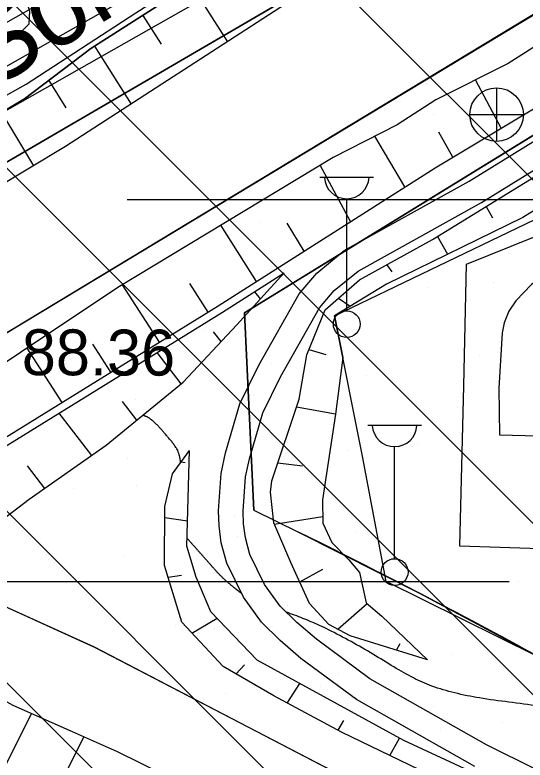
# Model space of a CAD drawing. Extents: x 417995 to 421451, y 4454518 to 4458015.
# Drawn here: x 420517.7 to 420584.5, y 4456783.5 to 4456881.1 of the extents above; entities that cross this region are included whole.
import ezdxf

# ---------------------------------------------------------------- set-up
doc = ezdxf.new("R2010")
doc.units = 0
for name, color, linetype in [('ADAKENARI', 7, 'Continuous'), ('B_Betonzemin', 7, 'Continuous'), ('Default', 7, 'Continuous'), ('Egri_1m', 7, 'Continuous'), ('Hid_Dere_Sulu_Yat_Gen', 7, 'Continuous'), ('KALDIRIM_FAT', 7, 'Continuous'), ('PL_AYA_BOLGE_PARKI', 7, 'Continuous'), ('PL_AYA_PARK_DINLENME', 7, 'Continuous'), ('PL_TA_K_DERE', 7, 'Continuous'), ('S_Cad_Sok_Lambasi', 7, 'Continuous'), ('S_Rogar_Kapagi_Buski', 7, 'Continuous'), ('Sev_Sevalti', 7, 'Continuous'), ('Sev_Sevustu', 7, 'Continuous'), ('Sev_Tarama', 7, 'Continuous'), ('Sinir_Duvar_tek_tarafa_ait', 7, 'Continuous'), ('Sinir_Ist_Duvari', 7, 'Continuous'), ('SN_TR_SIVILASMA', 7, 'Continuous'), ('SN_TR_TASKIN', 7, 'Continuous'), ('TR_PARKALANI', 7, 'Continuous'), ('Y_Cadde_Yol', 7, 'Continuous'), ('Y_Kot_Noktasi', 7, 'Continuous'), ('Yol_Sose', 7, 'Continuous')]:
    doc.layers.add(name, color=color, linetype=linetype)

# ---------------------------------------------------------------- blocks, each defined once
blk = doc.blocks.new('POINT_DISPLAY')
at = {"layer": 'Default'}
blk.add_line((0, 0), (0, 0), dxfattribs=at)

msp = doc.modelspace()

# ---------------------------------------------------------------- linework, layer by layer
at = {"layer": 'ADAKENARI'}
for p, q in [((420547.789, 4456842.071), (420812.901, 4457005.155)), ((420448.865, 4456822.283), (420630.947, 4456928.498)), ((420606.724, 4456893.895), (420495.995, 4456826.995)), ((420554.594, 4456890.137), (420486.574, 4456851.573)), ((420549.008, 4456816.221), (420547.789, 4456842.071)), ((420528.13, 4456798.281), (420452.948, 4456832.51)), ((420549.008, 4456816.221), (420554.826, 4456813.358)), ((420603.968, 4456758.881), (420528.13, 4456798.281))]:
    msp.add_line(p, q, dxfattribs=at)
msp.add_arc((420191.407, 4456074.797), 823.132, 35.35416, 63.79989, dxfattribs=at)
at = {"layer": 'B_Betonzemin'}
for points in [[(420599.538, 4456810.735), (420575.963, 4456811.525), (420576.489, 4456832.498), (420576.835, 4456848.452), (420591.456, 4456854.352), (420601.627, 4456857.975), (420605.498, 4456859.665), (420608.566, 4456861.728), (420610.23, 4456863.459), (420611.971, 4456865.983)], [(420597.893, 4456839.659), (420597.002, 4456850.67), (420596.865, 4456851.106), (420596.456, 4456851.159), (420595.098, 4456850.605), (420587.51, 4456847.332), (420585.326, 4456845.764), (420583.313, 4456843.625), (420582.395, 4456842.307), (420581.758, 4456840.751), (420581.503, 4456839.439), (420581.088, 4456832.206), (420581.152, 4456826.11), (420591.281, 4456825.85)]]:
    msp.add_lwpolyline(points, dxfattribs=at)
at = {"layer": 'Egri_1m'}
for points in [[(420539.413, 4456822.46), (420539.389, 4456822.613), (420539.366, 4456822.766), (420539.343, 4456822.919), (420539.32, 4456823.071), (420539.296, 4456823.224), (420539.258, 4456823.377), (420539.208, 4456823.529), (420539.158, 4456823.681), (420539.108, 4456823.834), (420539.057, 4456823.986), (420538.997, 4456824.144), (420538.855, 4456824.347), (420538.713, 4456824.55), (420538.571, 4456824.753), (420538.429, 4456824.956), (420538.286, 4456825.159), (420538.128, 4456825.355), (420537.961, 4456825.547), (420537.794, 4456825.739), (420537.627, 4456825.932), (420537.46, 4456826.124), (420537.298, 4456826.311), (420537.153, 4456826.479), (420537.008, 4456826.647), (420536.863, 4456826.816), (420536.718, 4456826.984), (420536.573, 4456827.152), (420536.415, 4456827.308), (420536.253, 4456827.461), (420536.091, 4456827.614), (420535.929, 4456827.766), (420535.767, 4456827.919), (420535.626, 4456828.045), (420535.526, 4456828.116), (420535.427, 4456828.187), (420535.328, 4456828.258), (420535.229, 4456828.33), (420535.13, 4456828.401), (420535.021, 4456828.446), (420534.91, 4456828.489), (420534.8, 4456828.531), (420534.69, 4456828.573), (420534.58, 4456828.616), (420534.513, 4456828.64), (420534.502, 4456828.642), (420534.491, 4456828.644), (420534.48, 4456828.646), (420534.469, 4456828.648), (420534.458, 4456828.65)], [(420547.421, 4456805.297), (420547.358, 4456805.345), (420547.295, 4456805.394), (420547.233, 4456805.442), (420547.17, 4456805.49), (420547.107, 4456805.539), (420547.045, 4456805.587), (420546.982, 4456805.635), (420546.919, 4456805.684), (420546.857, 4456805.733), (420546.796, 4456805.783), (420546.734, 4456805.832), (420546.672, 4456805.882), (420546.611, 4456805.932), (420546.549, 4456805.981), (420546.487, 4456806.031), (420546.426, 4456806.081), (420546.32, 4456806.167), (420546.193, 4456806.271), (420546.066, 4456806.375), (420545.939, 4456806.479), (420545.812, 4456806.583), (420545.685, 4456806.687), (420545.558, 4456806.791), (420545.431, 4456806.895), (420545.308, 4456807.004), (420545.19, 4456807.118), (420545.073, 4456807.232), (420544.955, 4456807.345), (420544.837, 4456807.459), (420544.72, 4456807.573), (420544.602, 4456807.687), (420544.484, 4456807.801), (420544.321, 4456807.972), (420544.067, 4456808.258), (420543.813, 4456808.545), (420543.559, 4456808.831), (420543.305, 4456809.118), (420543.051, 4456809.404), (420542.797, 4456809.691), (420542.543, 4456809.977), (420542.288, 4456810.263), (420542.034, 4456810.55), (420541.78, 4456810.836), (420541.526, 4456811.123), (420541.272, 4456811.409), (420541.018, 4456811.696), (420540.764, 4456811.982), (420540.51, 4456812.268), (420540.256, 4456812.555)], [(420690.45, 4456719.993), (420686.581, 4456722.751), (420682.984, 4456725.411), (420680.599, 4456727.589), (420677.632, 4456730.799), (420675.219, 4456733.478), (420673.67, 4456735.212), (420672.185, 4456737.33), (420670.835, 4456739.816), (420669.779, 4456742.093), (420668.771, 4456744.231), (420666.736, 4456747.086), (420664.097, 4456749.751), (420662.067, 4456751.532), (420659.814, 4456753.416), (420656.196, 4456756.328), (420652.647, 4456758.835), (420649.497, 4456760.537), (420646.01, 4456762.085), (420642.215, 4456763.693), (420639.548, 4456764.836), (420637.68, 4456765.647), (420635.394, 4456766.526), (420632.946, 4456767.413), (420629.164, 4456769.138), (420625.477, 4456771.336), (420623.454, 4456772.806), (420621.453, 4456774.426), (420619.228, 4456776.32), (420617.066, 4456778.189), (420615.006, 4456779.995), (420612.993, 4456781.597), (420610.331, 4456783.154), (420607.047, 4456784.708), (420602.853, 4456786.559), (420598.206, 4456788.217), (420592.344, 4456789.548), (420586.301, 4456790.567), (420582.358, 4456791.096), (420578.532, 4456791.64), (420575.291, 4456792.302), (420572.315, 4456793.195), (420569.877, 4456794.269), (420567.333, 4456795.705), (420564.589, 4456797.372), (420561.727, 4456799.02), (420558.748, 4456800.578), (420556.454, 4456801.63), (420554.339, 4456802.476), (420553.275, 4456802.869)]]:
    msp.add_spline(points, degree=3, dxfattribs=at)
at = {"layer": 'Hid_Dere_Sulu_Yat_Gen'}
for points in [[(420638.278, 4456910.186), (420624.672, 4456902.175), (420611.999, 4456894.699), (420608.036, 4456891.902), (420602.464, 4456887.865), (420596.917, 4456883.636), (420591.632, 4456880.555), (420586.843, 4456877.605), (420582.303, 4456874.706), (420572.824, 4456869.955), (420567.756, 4456866.707), (420559.385, 4456862.428)], [(420553.89, 4456882.947), (420524.346, 4456863.85), (420500.525, 4456849.517), (420484.951, 4456840.47), (420476.531, 4456836.968), (420463.864, 4456833.183), (420450.646, 4456831.57), (420438.566, 4456831.344), (420426.726, 4456832.979), (420411.738, 4456837.117), (420392.949, 4456844.284), (420372.531, 4456852.73), (420352.681, 4456860.567), (420346.665, 4456863.097)], [(420559.385, 4456862.428), (420531.196, 4456845.392), (420492.94, 4456819.849), (420486.808, 4456815.361), (420477.982, 4456810.024), (420475.443, 4456808.295), (420473.953, 4456807.351), (420472.651, 4456806.021), (420471.648, 4456804.551), (420471.082, 4456802.938), (420471.324, 4456797.697)]]:
    msp.add_lwpolyline(points, dxfattribs=at)
at = {"layer": 'KALDIRIM_FAT'}
for p, q in [((420549.292, 4456898.626), (420481.642, 4456860.273)), ((420551.964, 4456894.394), (420484.108, 4456855.923))]:
    msp.add_line(p, q, dxfattribs=at)
at = {"layer": 'PL_AYA_BOLGE_PARKI'}
msp.add_lwpolyline([(420812.901, 4457005.155), (420547.789, 4456842.071), (420549.008, 4456816.221), (420554.826, 4456813.358)], dxfattribs=at)
msp.add_arc((420191.407, 4456074.797), 823.132, 61.326343, 63.79989, dxfattribs=at)
at = {"layer": 'PL_AYA_PARK_DINLENME'}
for points in [[(420531.826, 4456764.188), (420474.47, 4456786.829), (420452.139, 4456799.184), (420495.995, 4456826.995), (420606.724, 4456893.895), (420672.47, 4456926.191), (420739.37, 4456975.788), (420813.262, 4457024.586)], [(420812.901, 4457005.155), (420547.789, 4456842.071), (420549.008, 4456816.221), (420554.826, 4456813.358), (420570.683, 4456805.342), (420586.363, 4456796.986), (420601.858, 4456788.293), (420617.163, 4456779.267)], [(420448.865, 4456822.283), (420630.947, 4456928.498)]]:
    msp.add_lwpolyline(points, dxfattribs=at)
at = {"layer": 'PL_TA_K_DERE'}
for points in [[(420804.698, 4457044.74), (420630.947, 4456928.498), (420448.865, 4456822.283), (420445.754, 4456820.683), (420442.491, 4456819.42), (420439.113, 4456818.508), (420435.658, 4456817.959), (420432.165, 4456817.777), (420428.671, 4456817.965), (420425.217, 4456818.522), (420421.841, 4456819.44), (420418.581, 4456820.709), (420415.474, 4456822.316), (420412.553, 4456824.242), (420391.317, 4456839.915), (420388.943, 4456846.444), (420381.821, 4456853.567), (420368.763, 4456852.38), (420361.067, 4456855.946), (420359.267, 4456828.304), (420369.427, 4456824.293), (420413.737, 4456796.23), (420457.309, 4456777.768)], [(420531.826, 4456764.188), (420474.47, 4456786.829), (420452.139, 4456799.184), (420495.995, 4456826.995), (420606.724, 4456893.895), (420672.47, 4456926.191), (420739.37, 4456975.788), (420813.262, 4457024.586)]]:
    msp.add_lwpolyline(points, dxfattribs=at)
msp.add_lwpolyline([(420859.034, 4456525.74), (420905.427, 4456453.119), (420983.888, 4456314.841), (420929.964, 4456284.244), (420852.304, 4456421.109), (420808.535, 4456489.624), (420758.351, 4456552.552), (420701.864, 4456609.89), (420639.693, 4456661.01), (420572.513, 4456705.355), (420500.975, 4456742.521), (420343.747, 4456814.103), (420348.148, 4456880.222), (420452.948, 4456832.51), (420528.13, 4456798.281), (420603.968, 4456758.881), (420676.56, 4456710.964), (420743.751, 4456655.717), (420804.798, 4456593.749)], close=True, dxfattribs=at)
at = {"layer": 'S_Cad_Sok_Lambasi'}
for p, q in [((420557.651, 4456859.842), (420564.651, 4456859.842)), ((420561.151, 4456842.342), (420561.151, 4456857.017)), ((420563.927, 4456827.377), (420570.927, 4456827.377)), ((420567.427, 4456809.877), (420567.427, 4456824.552))]:
    msp.add_line(p, q, dxfattribs=at)
for centre in [(420561.151, 4456840.592), (420567.427, 4456808.127)]:
    msp.add_circle(centre, 1.75, dxfattribs=at)
for centre in [(420561.151, 4456859.946), (420567.427, 4456827.481)]:
    msp.add_arc(centre, 2.929, 183.298, 356.90719, dxfattribs=at)
at = {"layer": 'S_Rogar_Kapagi_Buski'}
for p, q in [((420580.774, 4456871.524), (420580.774, 4456864.524)), ((420577.274, 4456868.024), (420584.274, 4456868.024))]:
    msp.add_line(p, q, dxfattribs=at)
msp.add_circle((420580.774, 4456868.024), 3.5, dxfattribs=at)
at = {"layer": 'Sev_Sevalti'}
for points in [[(420638.278, 4456910.186), (420624.672, 4456902.175), (420611.999, 4456894.699), (420608.036, 4456891.902), (420602.464, 4456887.865), (420596.917, 4456883.636), (420591.632, 4456880.555), (420586.843, 4456877.605), (420582.303, 4456874.706), (420572.824, 4456869.955), (420567.756, 4456866.707), (420559.385, 4456862.428)], [(420553.89, 4456882.947), (420524.346, 4456863.85), (420500.525, 4456849.517), (420484.951, 4456840.47), (420476.531, 4456836.968), (420463.864, 4456833.183), (420450.646, 4456831.57), (420438.566, 4456831.344), (420426.726, 4456832.979), (420411.738, 4456837.117), (420392.949, 4456844.284), (420372.531, 4456852.73), (420352.681, 4456860.567), (420346.665, 4456863.097)], [(420611.215, 4456868.622), (420596.493, 4456862.161), (420584.19, 4456854.571), (420566.373, 4456845.829), (420559.542, 4456841.67), (420560.63, 4456836.213), (420559.679, 4456828.816), (420557.964, 4456817.601), (420558.031, 4456814.537), (420559.199, 4456812.004), (420561.437, 4456809.729), (420562.809, 4456808.069), (420563.684, 4456804.118), (420565.738, 4456802.338), (420571.721, 4456796.639)], [(420559.385, 4456862.428), (420531.196, 4456845.392), (420492.94, 4456819.849), (420486.808, 4456815.361), (420477.982, 4456810.024), (420475.443, 4456808.295), (420475.003, 4456808.017)], [(420630.093, 4456719.705), (420596.864, 4456739.223), (420566.153, 4456754.968), (420535.02, 4456770.103), (420503.562, 4456785.188), (420492.262, 4456792.175), (420482.61, 4456798.099), (420480.776, 4456799.297), (420480.644, 4456799.809), (420480.646, 4456799.995), (420480.707, 4456800.422), (420480.872, 4456800.796), (420481.799, 4456802.237), (420506.248, 4456818.279), (420544.877, 4456842.15), (420552.961, 4456847.298)], [(420591.124, 4456775.648), (420568.633, 4456786.058), (420549.424, 4456796.586), (420543.362, 4456802.933), (420541.429, 4456807.444), (420540.228, 4456811.534), (420540.569, 4456824.031)]]:
    msp.add_lwpolyline(points, dxfattribs=at)
at = {"layer": 'Sev_Sevustu'}
for points in [[(420504.702, 4456861.536), (420518.951, 4456870.083), (420527.659, 4456876.665), (420537.291, 4456882.827), (420561.535, 4456898.244), (420573.343, 4456905.935), (420585.543, 4456913.389), (420590.456, 4456916.424), (420594.064, 4456918.653), (420602.834, 4456924.133), (420610.813, 4456928.804), (420619.903, 4456934.689), (420627.721, 4456939.594), (420628.803, 4456940.247), (420637.403, 4456945.048)], [(420534.585, 4456769.203), (420503.082, 4456784.309), (420491.737, 4456791.324), (420482.075, 4456797.254), (420479.905, 4456798.672), (420479.643, 4456799.687), (420479.647, 4456800.071), (420479.736, 4456800.699), (420479.988, 4456801.271), (420481.073, 4456802.957), (420481.124, 4456802.991), (420505.711, 4456819.122), (420544.345, 4456842.997), (420572.721, 4456861.066), (420593.658, 4456873.63), (420611.852, 4456884.975), (420624.328, 4456892.542), (420637.551, 4456900.728)], [(420571.721, 4456796.639), (420561.591, 4456799.793), (420558.822, 4456801.282), (420556.289, 4456803.998), (420553.848, 4456809.394), (420551.595, 4456814.567), (420551.187, 4456818.593), (420551.344, 4456820.068), (420554.911, 4456830.764), (420555.922, 4456836.575), (420558.329, 4456842.447), (420562.814, 4456846.376), (420572.378, 4456851.653), (420587.357, 4456860.873), (420596.273, 4456866.789), (420602.05, 4456869.167), (420605.696, 4456869.799), (420611.75, 4456868.509)], [(420543.627, 4456778.431), (420531.152, 4456784.596), (420525.263, 4456787.197), (420517.503, 4456790.637), (420502.651, 4456798.849), (420499.151, 4456800.497), (420500.411, 4456803.406), (420503.879, 4456806.292), (420515.644, 4456814.691), (420519.577, 4456817.654), (420529.664, 4456824.733), (420539.764, 4456832.985), (420546.747, 4456840.505), (420552.961, 4456847.298)], [(420578.288, 4456778.548), (420560.478, 4456787.181), (420551.619, 4456791.908), (420544.994, 4456795.781), (420539.572, 4456801.552), (420537.294, 4456809.001), (420537.347, 4456816.717), (420538.337, 4456820.999), (420540.569, 4456824.031)]]:
    msp.add_lwpolyline(points, dxfattribs=at)
at = {"layer": 'Sev_Tarama'}
for p, q in [((420540.793, 4456885.054), (420545.55, 4456877.556)), ((420534.465, 4456881.019), (420536.863, 4456877.255)), ((420528.155, 4456876.983), (420532.949, 4456869.411)), ((420522.153, 4456872.503), (420524.374, 4456868.903)), ((420581.391, 4456866.269), (420578.021, 4456872.56)), ((420515.965, 4456868.292), (420520.169, 4456861.336)), ((420568.773, 4456858.552), (420564.827, 4456865.21)), ((420575.052, 4456862.465), (420573.202, 4456865.738)), ((420561.65, 4456854.016), (420557.658, 4456861.385)), ((420579.418, 4456855.987), (420580.25, 4456854.516)), ((420549.322, 4456846.166), (420544.663, 4456853.53)), ((420555.598, 4456850.162), (420553.352, 4456853.794)), ((420573.022, 4456852.05), (420574.351, 4456849.744)), ((420566.4, 4456848.355), (420567.078, 4456847.431)), ((420536.64, 4456838.235), (420531.801, 4456845.757)), ((420543.016, 4456842.176), (420540.621, 4456845.908)), ((420549.864, 4456843.912), (420549.103, 4456844.841)), ((420560.099, 4456843.998), (420561.626, 4456842.939)), ((420544.71, 4456838.311), (420543.724, 4456839.569)), ((420530.261, 4456834.293), (420527.903, 4456837.956)), ((420523.881, 4456830.35), (420519.305, 4456837.453)), ((420539.502, 4456832.771), (420536.328, 4456836.867)), ((420556.204, 4456837.261), (420558.402, 4456836.619)), ((420533.687, 4456828.02), (420531.802, 4456830.462)), ((420554.573, 4456829.751), (420559.681, 4456828.827)), ((420527.77, 4456823.404), (420523.506, 4456828.943)), ((420521.623, 4456819.09), (420519.359, 4456822.036)), ((420539.484, 4456822.558), (420540.004, 4456822.459)), ((420552.125, 4456822.411), (420555.355, 4456822.034)), ((420537.337, 4456815.256), (420540.318, 4456814.844)), ((420551.663, 4456814.413), (420558.012, 4456815.39)), ((420554.997, 4456806.855), (420558.025, 4456808.487)), ((420537.764, 4456807.465), (420539.513, 4456807.737)), ((420560.001, 4456800.648), (420563.822, 4456803.999)), ((420540.899, 4456800.14), (420544.179, 4456802.077)), ((420567.688, 4456797.895), (420568.143, 4456798.754)), ((420546.698, 4456794.785), (420547.782, 4456795.978)), ((420553.376, 4456790.971), (420555.004, 4456793.528)), ((420519.876, 4456789.586), (420514.89, 4456779.756)), ((420560.027, 4456787.422), (420560.774, 4456788.689)), ((420526.722, 4456786.553), (420524.207, 4456781.524)), ((420566.808, 4456784.113), (420568.048, 4456786.379))]:
    msp.add_line(p, q, dxfattribs=at)
at = {"layer": 'Sinir_Duvar_tek_tarafa_ait'}
msp.add_lwpolyline([(420618.498, 4456866.745), (420635.856, 4456868.289), (420644.571, 4456793.589), (420646.815, 4456792.705), (420664.887, 4456789.18), (420670.903, 4456786.644), (420669.057, 4456769.459), (420666.901, 4456749.8), (420651.197, 4456759.482), (420624.18, 4456776.684), (420613.681, 4456783.287), (420590.984, 4456794.677), (420566.334, 4456806.889), (420563.204, 4456823.306), (420559.542, 4456841.67), (420584.606, 4456853.73), (420609.878, 4456865.837), (420611.785, 4456866.226)], dxfattribs=at)
at = {"layer": 'Sinir_Ist_Duvari'}
for points in [[(420561.535, 4456898.244), (420537.291, 4456882.827), (420527.659, 4456876.665), (420518.951, 4456870.083), (420504.702, 4456861.536), (420486.351, 4456850.242), (420471.494, 4456843.507), (420464.859, 4456841.527), (420451.389, 4456839.1), (420443.927, 4456838.851), (420436.74, 4456838.792), (420430.38, 4456839.38), (420423.592, 4456840.738), (420414.823, 4456843.322), (420405.954, 4456846.837), (420396.161, 4456850.691), (420382.154, 4456856.449), (420371.079, 4456860.59), (420361.492, 4456863.319), (420354.222, 4456865.613), (420347.989, 4456867.732), (420346.979, 4456867.86)], [(420629.586, 4456718.843), (420596.383, 4456738.346), (420565.706, 4456754.073), (420534.585, 4456769.203), (420503.082, 4456784.309), (420491.737, 4456791.324), (420482.075, 4456797.254), (420479.905, 4456798.672), (420479.643, 4456799.687), (420479.647, 4456800.071), (420479.736, 4456800.699), (420479.988, 4456801.271), (420481.073, 4456802.957), (420505.711, 4456819.122), (420544.345, 4456842.997), (420572.721, 4456861.066), (420593.658, 4456873.63)]]:
    msp.add_lwpolyline(points, dxfattribs=at)
at = {"layer": 'SN_TR_SIVILASMA'}
for p, q in [((421278.579, 4456166.407), (420006.129, 4457438.857)), ((421278.116, 4456121.969), (419993.968, 4457406.116)), ((421277.884, 4456099.75), (419987.888, 4457389.746)), ((421277.42, 4456055.312), (419975.727, 4457357.006)), ((421277.189, 4456033.093), (419969.646, 4457340.635))]:
    msp.add_line(p, q, dxfattribs=at)
at = {"layer": 'SN_TR_TASKIN'}
for p, q in [((420532.431, 4456856.904), (420632.431, 4456856.904)), ((420482.431, 4456806.904), (420582.431, 4456806.904))]:
    msp.add_line(p, q, dxfattribs=at)
at = {"layer": 'Yol_Sose'}
for points in [[(420466.626, 4456847.232), (420477.234, 4456850.837), (420491.376, 4456857.795), (420507.052, 4456865.256), (420519.198, 4456872.016), (420533.53, 4456881.35), (420554.968, 4456895.08), (420568.882, 4456903.68), (420578.734, 4456910.465)], [(420519.591, 4456879.914), (420519.664, 4456881.553), (420519.241, 4456882.815), (420518.809, 4456883.202), (420518.001, 4456884.14), (420516.696, 4456884.701), (420514.788, 4456884.94), (420486.92, 4456882.843), (420448.175, 4456879.718), (420422.535, 4456876.776)], [(420497.519, 4456867.976), (420513.292, 4456875.416), (420517.833, 4456878.158), (420519.591, 4456879.914)], [(420577.936, 4456782.673), (420562.414, 4456791.456), (420555.159, 4456796.811), (420552.457, 4456799.175), (420550.002, 4456801.562), (420547.641, 4456804.85), (420545.46, 4456809.283), (420544.731, 4456811.974), (420544.434, 4456814.165), (420544.379, 4456816.162), (420544.721, 4456821.051), (420545.278, 4456823.75), (420547.145, 4456830.149), (420549.649, 4456835.198), (420554.949, 4456844.554), (420557.23, 4456847.283), (420560.826, 4456850.211), (420577.171, 4456859.298), (420595.902, 4456870.893), (420600.327, 4456872.442), (420603.816, 4456873.512), (420609.237, 4456873.953)], [(420592.65, 4456778.95), (420579.446, 4456785.517), (420564.169, 4456794.162), (420557.178, 4456799.322), (420554.64, 4456801.542), (420552.45, 4456803.671), (420550.411, 4456806.51), (420548.485, 4456810.425), (420547.893, 4456812.613), (420547.647, 4456814.426), (420547.601, 4456816.093), (420547.917, 4456820.612), (420548.405, 4456822.973), (420550.155, 4456828.974), (420552.494, 4456833.689), (420557.606, 4456842.714), (420559.501, 4456844.982), (420562.638, 4456847.536), (420578.801, 4456856.521), (420597.298, 4456867.971), (420601.332, 4456869.383), (420604.425, 4456870.332), (420609.498, 4456870.745)]]:
    msp.add_lwpolyline(points, dxfattribs=at)

# ---------------------------------------------------------------- block references
at = {"layer": 'TR_PARKALANI', "xscale": 0.1, "yscale": 0.10000000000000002}
for p in [(420571.603, 4456871.95), (420572.579, 4456868.061), (420582.925, 4456860.875), (420554.226, 4456859.782), (420579.929, 4456857.01), (420564.467, 4456856.476), (420549.695, 4456853.872), (420554.027, 4456849.568), (420571.818, 4456845.425), (420580.321, 4456846.103), (420564.68, 4456843.783), (420557.046, 4456842.821), (420541.583, 4456842.287), (420526.811, 4456839.682), (420542.536, 4456839.926), (420535.113, 4456837.767), (420578.478, 4456836.446), (420551.364, 4456835.378), (420563.706, 4456833.841), (420533.472, 4456830.702), (420548.934, 4456831.236), (420575.71, 4456829.699), (420518.7, 4456828.098), (420570.367, 4456824.861), (420561.207, 4456824.087), (420532.508, 4456822.995), (420555.595, 4456822.256), (420540.132, 4456821.723), (420575.979, 4456821.482), (420525.36, 4456819.118), (420533.643, 4456819.41), (420546.412, 4456815.466), (420577.027, 4456815.881), (420562.255, 4456813.276), (420546.793, 4456812.743), (420522.153, 4456809.768), (420532.021, 4456810.138), (420566.817, 4456809.183), (420568.226, 4456806.368), (420583.688, 4456806.901), (420553.453, 4456803.763), (420538.681, 4456801.158), (420543.807, 4456800.694), (420574.886, 4456797.388), (420560.114, 4456794.783), (420549.097, 4456793.215), (420557.711, 4456793.165), (420545.342, 4456792.178), (420572.483, 4456790.56), (420581.547, 4456788.408), (420573.443, 4456787.536), (420566.774, 4456785.803)]:
    msp.add_blockref('POINT_DISPLAY', p, dxfattribs=at)

# ---------------------------------------------------------------- texts
at = {"layer": 'Y_Cadde_Yol'}
msp.add_text('Pazar Sokak', height=10, rotation=31.45554, dxfattribs=at).set_placement((420481.666, 4456850.998))
at = {"layer": 'Y_Kot_Noktasi'}
msp.add_text('88.36', height=6, rotation=359.81742, dxfattribs=at).set_placement((420518.609, 4456833.915))

doc.saveas('drawing.dxf')
